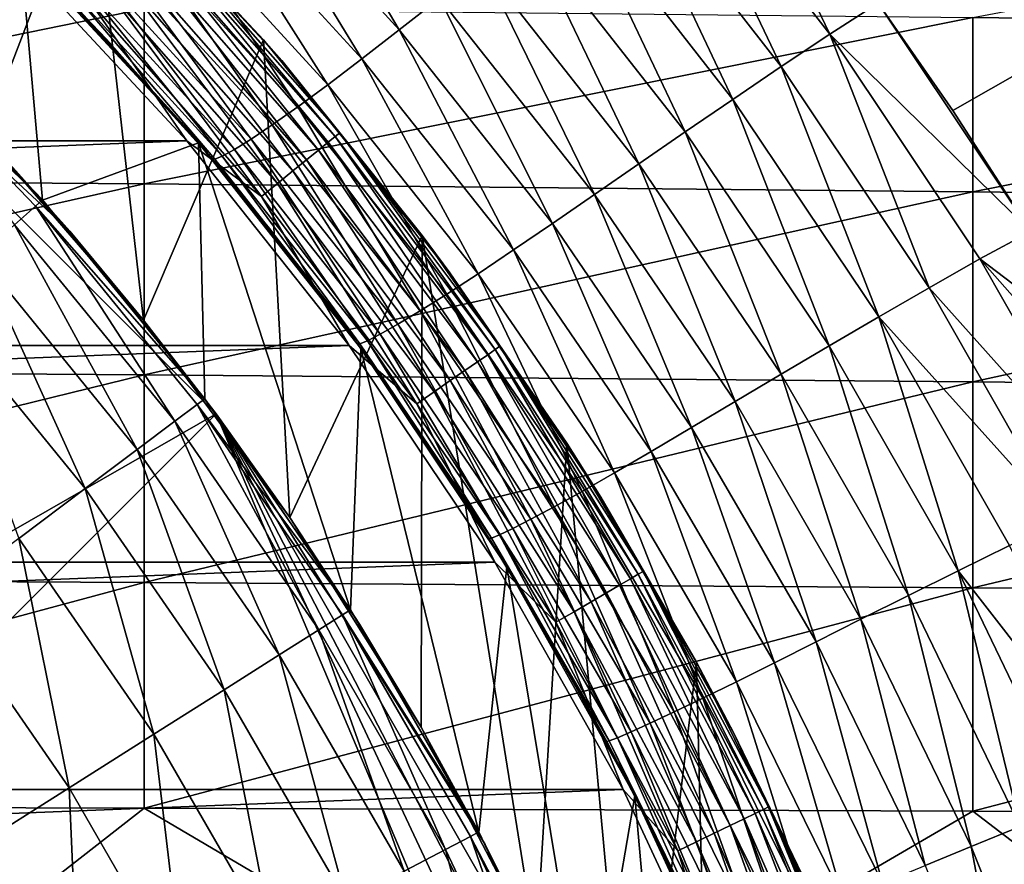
# Model space of a CAD drawing. Header units: metres. Extents: x -105 to 105, y -68 to 103.
# Tile 325 of 416: x 15.2 to 21.53, y 53.6 to 59.04. Entities that reach past the tile are written whole.
import ezdxf

# ---------------------------------------------------------------- set-up
doc = ezdxf.new("R2010")
doc.units = ezdxf.units.M
doc.layers.add('solid_FIT-BATH-150_SW0001', color=7, linetype='CONTINUOUS')
doc.layers.add('solid_FIT-BATH-150_SW0001_01', color=7, linetype='CONTINUOUS')

msp = doc.modelspace()

# ---------------------------------------------------------------- linework, layer by layer
at = {"layer": 'solid_FIT-BATH-150_SW0001'}
for points in [[(-17.316515, 56.944405, 72.796501), (16.273106, 58.260345, 72.796501), (-16.273033, 58.260429, 72.796501)], [(-18.254377, 55.549999, 72.796501), (17.316565, 56.944336, 72.796501), (-17.316515, 56.944405, 72.796501)], [(-19.080257, 54.086094, 72.796501), (18.254408, 55.549946, 72.796501), (-18.254377, 55.549999, 72.796501)], [(-19.788519, 52.563187, 72.796501), (19.080275, 54.08606, 72.796501), (-19.080257, 54.086094, 72.796501)]]:
    msp.add_3dface(points, dxfattribs=at)
at = {"layer": 'solid_FIT-BATH-150_SW0001_01'}
for points in [[(26.458452, 61.45454, 16.191032), (20.722149, 59.147026, 16.191641), (21.202972, 58.455505, 16.192963)], [(26.458452, 61.45454, 16.191032), (21.202972, 58.455505, 16.192963), (21.703566, 57.678307, 16.194355)], [(15.657782, 60.093697, 48.744713), (14.966113, 58.295452, 48.083088), (14.471619, 61.186523, 49.146797)], [(6.5, 50.785889, 68.296501), (12.21831, 60.746838, 68.296501), (16.460951, 56.5042, 68.296501)], [(15.519647, 57.679543, 68.296501), (12.21831, 60.746838, 68.296501), (14.495658, 58.781548, 68.296501)], [(16.460951, 56.5042, 68.296501), (12.21831, 60.746838, 68.296501), (15.519647, 57.679543, 68.296501)], [(19.644701, 60.537952, 16.188751), (19.347378, 60.316082, 16.226353), (20.409929, 58.947063, 16.227839)], [(19.644701, 60.537952, 16.188751), (20.409929, 58.947063, 16.227839), (20.722149, 59.147026, 16.191641)], [(16.815187, 60.370159, 16.781528), (16.56748, 60.150181, 17.000683), (17.640076, 58.974762, 17.011644)], [(16.815187, 60.370159, 16.781528), (17.640076, 58.974762, 17.011644), (17.899529, 59.178295, 16.791906)], [(19.347378, 60.316082, 16.226353), (19.04981, 60.084972, 16.283073), (20.097408, 58.73859, 16.285183)], [(19.347378, 60.316082, 16.226353), (20.097408, 58.73859, 16.285183), (20.409929, 58.947063, 16.227839)], [(16.56748, 60.150181, 17.000683), (16.337593, 59.948952, 17.260221), (17.399221, 58.788074, 17.270672)], [(16.56748, 60.150181, 17.000683), (17.399221, 58.788074, 17.270672), (17.640076, 58.974762, 17.011644)], [(15.657782, 60.093697, 48.744713), (15.995064, 57.107807, 47.646122), (14.966113, 58.295452, 48.083088)], [(16.76721, 58.911999, 48.309937), (15.995064, 57.107807, 47.646122), (15.657782, 60.093697, 48.744713)], [(16.76721, 58.911999, 48.309937), (15.657782, 60.093697, 48.744713), (15.697888, 60.054173, 71.996498)], [(19.04981, 60.084972, 16.283073), (18.752619, 59.851902, 16.363447), (19.78615, 58.527824, 16.367537)], [(19.04981, 60.084972, 16.283073), (19.78615, 58.527824, 16.367537), (20.097408, 58.73859, 16.285183)], [(16.76721, 58.911999, 48.309937), (15.697888, 60.054173, 71.996498), (16.883421, 58.777699, 71.996498)], [(16.122787, 59.601898, 72.135078), (16.883421, 58.777699, 71.996498), (15.697888, 60.054173, 71.996498)], [(16.337593, 59.948952, 17.260221), (16.129257, 59.770653, 17.555), (17.180729, 58.622128, 17.564205)], [(16.337593, 59.948952, 17.260221), (17.180729, 58.622128, 17.564205), (17.399221, 58.788074, 17.270672)], [(26.663351, 58.986271, -22.198421), (21.330681, 59.054241, -22.28344), (26.201412, 59.968864, -22.181593)], [(18.752619, 59.851902, 16.363447), (18.459427, 59.620609, 16.472015), (19.479753, 58.318161, 16.478765)], [(18.752619, 59.851902, 16.363447), (19.479753, 58.318161, 16.478765), (19.78615, 58.527824, 16.367537)], [(16.129257, 59.770653, 17.555), (15.945986, 59.619129, 17.879873), (16.988157, 58.480526, 17.887442)], [(16.129257, 59.770653, 17.555), (16.988157, 58.480526, 17.887442), (17.180729, 58.622128, 17.564205)], [(15.945986, 59.619129, 17.879873), (15.789296, 59.495266, 18.229858), (16.823185, 58.364208, 18.235664)], [(15.945986, 59.619129, 17.879873), (16.823185, 58.364208, 18.235664), (16.988157, 58.480526, 17.887442)], [(16.096628, 59.577049, 72.26992), (16.053875, 59.536434, 72.396439), (17.182831, 58.252136, 72.396454)], [(16.122787, 59.601898, 72.135078), (16.096628, 59.577049, 72.26992), (17.228594, 58.28933, 72.269936)], [(17.228594, 58.28933, 72.269936), (16.096628, 59.577049, 72.26992), (17.182831, 58.252136, 72.396454)], [(17.256594, 58.312088, 72.135094), (16.883421, 58.777699, 71.996498), (16.122787, 59.601898, 72.135078)], [(17.256594, 58.312088, 72.135094), (16.122787, 59.601898, 72.135078), (17.228594, 58.28933, 72.269936)], [(18.459427, 59.620609, 16.472015), (18.173855, 59.394829, 16.613323), (19.181816, 58.112999, 16.622738)], [(18.459427, 59.620609, 16.472015), (19.181816, 58.112999, 16.622738), (19.479753, 58.318161, 16.478765)], [(15.789296, 59.495266, 18.229858), (15.659649, 59.398388, 18.600065), (16.686489, 58.272694, 18.604193)], [(15.789296, 59.495266, 18.229858), (16.686489, 58.272694, 18.604193), (16.823185, 58.364208, 18.235664)], [(16.053875, 59.536434, 72.396439), (15.995826, 59.481289, 72.510788), (17.120699, 58.201633, 72.510796)], [(17.182831, 58.252136, 72.396454), (16.053875, 59.536434, 72.396439), (17.120699, 58.201633, 72.510796)], [(-16.273033, 58.260429, 72.796501), (16.273106, 58.260345, 72.796501), (15.129375, 59.491295, 72.796501)], [(14.200611, 59.070759, 37.796501), (15.344779, 57.879486, 37.796501), (15.202789, 59.488689, 37.796501)], [(15.651814, 59.154491, 72.784454), (15.129375, 59.491295, 72.796501), (16.273106, 58.260345, 72.796501)], [(15.344779, 57.879486, 37.796501), (16.348932, 58.248695, 37.796501), (15.202789, 59.488689, 37.796501)], [(15.421041, 59.267258, 20.185322), (15.202789, 59.488689, 37.796501), (16.348932, 58.248695, 37.796501)], [(15.995826, 59.481289, 72.510788), (15.924252, 59.4133, 72.609474), (17.04409, 58.139366, 72.609482)], [(17.120699, 58.201633, 72.510796), (15.995826, 59.481289, 72.510788), (17.04409, 58.139366, 72.609482)], [(15.659649, 59.398388, 18.600065), (15.557494, 59.327805, 18.985603), (16.578739, 58.20549, 18.988352)], [(15.659649, 59.398388, 18.600065), (16.578739, 58.20549, 18.988352), (16.686489, 58.272694, 18.604193)], [(15.924252, 59.4133, 72.609474), (15.841331, 59.334526, 72.689499), (16.955338, 58.067226, 72.689507)], [(17.04409, 58.139366, 72.609482), (15.924252, 59.4133, 72.609474), (16.955338, 58.067226, 72.689507)], [(18.173855, 59.394829, 16.613323), (17.899529, 59.178295, 16.791906), (18.895931, 57.915722, 16.803324)], [(18.173855, 59.394829, 16.613323), (18.895931, 57.915722, 16.803324), (19.181816, 58.112999, 16.622738)], [(15.557494, 59.327805, 18.985603), (15.483284, 59.282814, 19.381582), (16.500603, 58.162102, 19.383465)], [(15.557494, 59.327805, 18.985603), (16.500603, 58.162102, 19.383465), (16.578739, 58.20549, 18.988352)], [(15.841331, 59.334526, 72.689499), (15.749587, 59.247372, 72.748421), (16.85714, 57.987411, 72.748428)], [(16.955338, 58.067226, 72.689507), (15.841331, 59.334526, 72.689499), (16.85714, 57.987411, 72.748428)], [(15.756194, 58.914364, 20.186159), (15.421041, 59.267258, 20.185322), (16.348932, 58.248695, 37.796501)], [(16.436451, 58.145653, 20.187853), (15.421041, 59.267258, 20.185322), (15.756194, 58.914364, 20.186159)], [(15.437469, 59.262726, 19.783113), (15.421041, 59.267258, 20.185322), (16.436451, 58.145653, 20.187853)], [(15.483284, 59.282814, 19.381582), (15.437469, 59.262726, 19.783113), (16.452747, 58.14204, 19.784855)], [(15.437469, 59.262726, 19.783113), (16.436451, 58.145653, 20.187853), (16.452747, 58.14204, 19.784855)], [(15.483284, 59.282814, 19.381582), (16.452747, 58.14204, 19.784855), (16.500603, 58.162102, 19.383465)], [(15.749587, 59.247372, 72.748421), (15.651814, 59.154491, 72.784454), (16.752491, 57.902355, 72.784462)], [(16.85714, 57.987411, 72.748428), (15.749587, 59.247372, 72.748421), (16.752491, 57.902355, 72.784462)], [(17.899529, 59.178295, 16.791906), (17.640076, 58.974762, 17.011644), (18.625706, 57.729744, 17.0238)], [(17.899529, 59.178295, 16.791906), (18.625706, 57.729744, 17.0238), (18.895931, 57.915722, 16.803324)], [(10.66534, 58.023643, -22.409147), (10.66534, 59.15184, -22.397547), (15.998011, 59.109982, -22.349873)], [(16.752491, 57.902355, 72.784462), (15.651814, 59.154491, 72.784454), (16.273106, 58.260345, 72.796501)], [(20.722149, 59.147026, 16.191641), (20.409929, 58.947063, 16.227839), (21.703566, 57.678307, 16.194355)], [(20.722149, 59.147026, 16.191641), (21.703566, 57.678307, 16.194355), (21.202972, 58.455505, 16.192963)], [(15.998011, 57.984314, -22.362555), (10.66534, 58.023643, -22.409147), (15.998011, 59.109982, -22.349873)], [(15.344047, 57.880379, 39.13728), (14.200363, 59.071003, 39.13728), (14.158854, 59.027, 40.691639)], [(15.344047, 57.880379, 39.13728), (14.200611, 59.070759, 37.796501), (14.200363, 59.071003, 39.13728)], [(15.344047, 57.880379, 39.13728), (15.344779, 57.879486, 37.796501), (14.200611, 59.070759, 37.796501)], [(15.998011, 57.984314, -22.362555), (15.998011, 59.109982, -22.349873), (21.330681, 59.054241, -22.28344)], [(21.330681, 57.931942, -22.297562), (15.998011, 57.984314, -22.362555), (21.330681, 59.054241, -22.28344)], [(21.330681, 57.931942, -22.297562), (21.330681, 59.054241, -22.28344), (26.663351, 58.986271, -22.198421)], [(15.299104, 57.839886, 40.691639), (14.158854, 59.027, 40.691639), (15.163357, 57.719631, 42.238136)], [(15.344047, 57.880379, 39.13728), (14.158854, 59.027, 40.691639), (15.299104, 57.839886, 40.691639)], [(17.640076, 58.974762, 17.011644), (17.399221, 58.788074, 17.270672), (18.374851, 57.558578, 17.282349)], [(17.640076, 58.974762, 17.011644), (18.374851, 57.558578, 17.282349), (18.625706, 57.729744, 17.0238)], [(20.409929, 58.947063, 16.227839), (20.097408, 58.73859, 16.285183), (21.050098, 57.315849, 16.287085)], [(20.409929, 58.947063, 16.227839), (21.050098, 57.315849, 16.287085), (21.376871, 57.500492, 16.229057)], [(20.409929, 58.947063, 16.227839), (21.376871, 57.500492, 16.229057), (21.703566, 57.678307, 16.194355)], [(26.663351, 57.86808, -22.214302), (21.330681, 57.931942, -22.297562), (26.663351, 58.986271, -22.198421)], [(16.436451, 58.145653, 20.187853), (15.756194, 58.914364, 20.186159), (16.348932, 58.248695, 37.796501)], [(16.76721, 58.911999, 48.309937), (16.936146, 55.836369, 47.178322), (15.995064, 57.107807, 47.646122)], [(17.788363, 57.651543, 47.846176), (16.936146, 55.836369, 47.178322), (16.76721, 58.911999, 48.309937)], [(17.788363, 57.651543, 47.846176), (16.76721, 58.911999, 48.309937), (16.883421, 58.777699, 71.996498)], [(15.519647, 57.679543, 68.296501), (14.495658, 58.781548, 68.296501), (14.966113, 58.295452, 48.083088)], [(17.788363, 57.651543, 47.846176), (16.883421, 58.777699, 71.996498), (17.965452, 57.412388, 71.996498)], [(17.256594, 58.312088, 72.135094), (17.965452, 57.412388, 71.996498), (16.883421, 58.777699, 71.996498)], [(17.399221, 58.788074, 17.270672), (17.180729, 58.622128, 17.564205), (18.147121, 57.405788, 17.574554)], [(17.399221, 58.788074, 17.270672), (18.147121, 57.405788, 17.574554), (18.374851, 57.558578, 17.282349)], [(20.097408, 58.73859, 16.285183), (19.78615, 58.527824, 16.367537), (20.725578, 57.128773, 16.37158)], [(20.097408, 58.73859, 16.285183), (20.725578, 57.128773, 16.37158), (21.050098, 57.315849, 16.287085)], [(17.180729, 58.622128, 17.564205), (16.988157, 58.480526, 17.887442), (17.946083, 57.274696, 17.895981)], [(17.180729, 58.622128, 17.564205), (17.946083, 57.274696, 17.895981), (18.147121, 57.405788, 17.574554)], [(19.78615, 58.527824, 16.367537), (19.479753, 58.318161, 16.478765), (20.406857, 56.942257, 16.485695)], [(19.78615, 58.527824, 16.367537), (20.406857, 56.942257, 16.485695), (20.725578, 57.128773, 16.37158)], [(16.988157, 58.480526, 17.887442), (16.823185, 58.364208, 18.235664), (17.773561, 57.166271, 18.242195)], [(16.988157, 58.480526, 17.887442), (17.773561, 57.166271, 18.242195), (17.946083, 57.274696, 17.895981)], [(16.823185, 58.364208, 18.235664), (16.686489, 58.272694, 18.604193), (17.630451, 57.080246, 18.608772)], [(16.823185, 58.364208, 18.235664), (17.630451, 57.080246, 18.608772), (17.773561, 57.166271, 18.242195)], [(15.519647, 57.679543, 68.296501), (14.966113, 58.295452, 48.083088), (15.995064, 57.107807, 47.646122)], [(17.256594, 58.312088, 72.135094), (17.228594, 58.28933, 72.269936), (18.257814, 56.918102, 72.269943)], [(18.287489, 56.938637, 72.135101), (17.965452, 57.412388, 71.996498), (17.256594, 58.312088, 72.135094)], [(18.287489, 56.938637, 72.135101), (17.256594, 58.312088, 72.135094), (18.257814, 56.918102, 72.269943)], [(19.479753, 58.318161, 16.478765), (19.181816, 58.112999, 16.622738), (20.097477, 56.759312, 16.632578)], [(19.479753, 58.318161, 16.478765), (20.097477, 56.759312, 16.632578), (20.406857, 56.942257, 16.485695)], [(-17.316515, 56.944405, 72.796501), (17.316565, 56.944336, 72.796501), (16.273106, 58.260345, 72.796501)], [(15.344779, 57.879486, 37.796501), (16.388445, 56.601135, 37.796501), (16.348932, 58.248695, 37.796501)], [(16.752491, 57.902355, 72.784462), (16.273106, 58.260345, 72.796501), (17.316565, 56.944336, 72.796501)], [(17.326117, 55.242836, 37.796501), (17.393616, 56.923489, 37.796501), (16.348932, 58.248695, 37.796501)], [(16.436451, 58.145653, 20.187853), (16.348932, 58.248695, 37.796501), (17.393616, 56.923489, 37.796501)], [(16.388445, 56.601135, 37.796501), (17.326117, 55.242836, 37.796501), (16.348932, 58.248695, 37.796501)], [(16.686489, 58.272694, 18.604193), (16.578739, 58.20549, 18.988352), (17.517637, 57.016331, 18.991282)], [(16.686489, 58.272694, 18.604193), (17.517637, 57.016331, 18.991282), (17.630451, 57.080246, 18.608772)], [(17.182831, 58.252136, 72.396454), (17.120699, 58.201633, 72.510796), (18.143471, 56.838993, 72.510803)], [(17.228594, 58.28933, 72.269936), (17.182831, 58.252136, 72.396454), (18.209316, 56.884548, 72.396461)], [(18.209316, 56.884548, 72.396461), (17.182831, 58.252136, 72.396454), (18.143471, 56.838993, 72.510803)], [(18.257814, 56.918102, 72.269943), (17.228594, 58.28933, 72.269936), (18.209316, 56.884548, 72.396461)], [(16.578739, 58.20549, 18.988352), (16.500603, 58.162102, 19.383465), (17.436007, 56.974247, 19.3853)], [(16.578739, 58.20549, 18.988352), (17.436007, 56.974247, 19.3853), (17.517637, 57.016331, 18.991282)], [(17.120699, 58.201633, 72.510796), (17.04409, 58.139366, 72.609482), (18.062284, 56.782822, 72.609489)], [(18.143471, 56.838993, 72.510803), (17.120699, 58.201633, 72.510796), (18.062284, 56.782822, 72.609489)], [(16.805319, 57.696007, 20.188763), (16.436451, 58.145653, 20.187853), (17.393616, 56.923489, 37.796501)], [(17.370527, 56.95533, 20.190147), (16.436451, 58.145653, 20.187853), (16.805319, 57.696007, 20.188763)], [(16.452747, 58.14204, 19.784855), (16.436451, 58.145653, 20.187853), (17.370527, 56.95533, 20.190147)], [(16.500603, 58.162102, 19.383465), (16.452747, 58.14204, 19.784855), (17.386446, 56.953709, 19.786396)], [(16.452747, 58.14204, 19.784855), (17.370527, 56.95533, 20.190147), (17.386446, 56.953709, 19.786396)], [(16.500603, 58.162102, 19.383465), (17.386446, 56.953709, 19.786396), (17.436007, 56.974247, 19.3853)], [(17.04409, 58.139366, 72.609482), (16.955338, 58.067226, 72.689507), (17.968227, 56.717743, 72.689507)], [(18.062284, 56.782822, 72.609489), (17.04409, 58.139366, 72.609482), (17.968227, 56.717743, 72.689507)], [(19.181816, 58.112999, 16.622738), (18.895931, 57.915722, 16.803324), (19.800983, 56.582943, 16.815374)], [(19.181816, 58.112999, 16.622738), (19.800983, 56.582943, 16.815374), (20.097477, 56.759312, 16.632578)], [(16.955338, 58.067226, 72.689507), (16.85714, 57.987411, 72.748428), (17.864164, 56.645744, 72.748428)], [(17.968227, 56.717743, 72.689507), (16.955338, 58.067226, 72.689507), (17.864164, 56.645744, 72.748428)], [(10.66534, 56.790482, -22.41503), (10.66534, 58.023643, -22.409147), (15.998011, 57.984314, -22.362555)], [(15.998011, 56.756042, -22.36912), (10.66534, 56.790482, -22.41503), (15.998011, 57.984314, -22.362555)], [(15.998011, 56.756042, -22.36912), (15.998011, 57.984314, -22.362555), (21.330681, 57.931942, -22.297562)], [(16.85714, 57.987411, 72.748428), (16.752491, 57.902355, 72.784462), (17.753262, 56.569016, 72.784462)], [(17.864164, 56.645744, 72.748428), (16.85714, 57.987411, 72.748428), (17.753262, 56.569016, 72.784462)], [(21.330681, 56.710186, -22.305031), (15.998011, 56.756042, -22.36912), (21.330681, 57.931942, -22.297562)], [(18.895931, 57.915722, 16.803324), (18.625706, 57.729744, 17.0238), (19.520931, 56.416161, 17.036726)], [(18.895931, 57.915722, 16.803324), (19.520931, 56.416161, 17.036726), (19.800983, 56.582943, 16.815374)], [(21.330681, 56.710186, -22.305031), (21.330681, 57.931942, -22.297562), (26.663351, 57.86808, -22.214302)], [(16.388233, 56.601563, 39.13728), (15.344047, 57.880379, 39.13728), (15.299104, 57.839886, 40.691639)], [(16.388233, 56.601563, 39.13728), (15.344779, 57.879486, 37.796501), (15.344047, 57.880379, 39.13728)], [(16.388233, 56.601563, 39.13728), (16.388445, 56.601135, 37.796501), (15.344779, 57.879486, 37.796501)], [(17.753262, 56.569016, 72.784462), (16.752491, 57.902355, 72.784462), (17.316565, 56.944336, 72.796501)], [(26.663351, 56.65427, -22.222876), (21.330681, 56.710186, -22.305031), (26.663351, 57.86808, -22.214302)], [(15.299104, 57.839886, 40.691639), (15.163357, 57.719631, 42.238136), (16.19515, 56.455929, 42.238136)], [(16.340136, 56.564873, 40.691639), (15.299104, 57.839886, 40.691639), (16.19515, 56.455929, 42.238136)], [(16.388233, 56.601563, 39.13728), (15.299104, 57.839886, 40.691639), (16.340136, 56.564873, 40.691639)], [(18.625706, 57.729744, 17.0238), (18.374851, 57.558578, 17.282349), (19.260981, 56.2621, 17.294846)], [(18.625706, 57.729744, 17.0238), (19.260981, 56.2621, 17.294846), (19.520931, 56.416161, 17.036726)], [(15.163357, 57.719631, 42.238136), (14.937965, 57.519958, 43.765839), (15.954424, 56.275043, 43.765839)], [(16.19515, 56.455929, 42.238136), (15.163357, 57.719631, 42.238136), (15.954424, 56.275043, 43.765839)], [(16.460951, 56.5042, 68.296501), (15.519647, 57.679543, 68.296501), (15.995064, 57.107807, 47.646122)], [(17.370527, 56.95533, 20.190147), (16.805319, 57.696007, 20.188763), (17.393616, 56.923489, 37.796501)], [(21.703566, 57.678307, 16.194355), (21.376871, 57.500492, 16.229057), (22.162579, 56.904041, 16.195639)], [(17.788363, 57.651543, 47.846176), (17.781132, 54.48801, 46.682224), (16.936146, 55.836369, 47.178322)], [(17.788363, 57.651543, 47.846176), (18.521544, 53.072155, 46.161289), (17.781132, 54.48801, 46.682224)], [(18.717615, 56.315662, 47.354668), (18.521544, 53.072155, 46.161289), (17.788363, 57.651543, 47.846176)], [(18.717615, 56.315662, 47.354668), (17.788363, 57.651543, 47.846176), (17.965452, 57.412388, 71.996498)], [(18.374851, 57.558578, 17.282349), (18.147121, 57.405788, 17.574554), (19.024847, 56.123932, 17.585691)], [(18.374851, 57.558578, 17.282349), (19.024847, 56.123932, 17.585691), (19.260981, 56.2621, 17.294846)], [(14.937965, 57.519958, 43.765839), (14.624306, 57.242073, 45.265484), (15.619421, 56.023296, 45.265484)], [(15.954424, 56.275043, 43.765839), (14.937965, 57.519958, 43.765839), (15.619421, 56.023296, 45.265484)], [(21.376871, 57.500492, 16.229057), (21.050098, 57.315849, 16.287085), (22.243778, 55.977688, 16.229935)], [(21.376871, 57.500492, 16.229057), (22.243778, 55.977688, 16.229935), (22.583275, 56.133301, 16.196812)], [(21.376871, 57.500492, 16.229057), (22.583275, 56.133301, 16.196812), (22.162579, 56.904041, 16.195639)], [(18.147121, 57.405788, 17.574554), (17.946083, 57.274696, 17.895981), (18.816067, 56.004627, 17.905193)], [(18.717615, 56.315662, 47.354668), (17.965452, 57.412388, 71.996498), (18.937351, 55.966606, 71.996498)], [(18.287489, 56.938637, 72.135101), (18.937351, 55.966606, 71.996498), (17.965452, 57.412388, 71.996498)], [(18.147121, 57.405788, 17.574554), (18.816067, 56.004627, 17.905193), (19.024847, 56.123932, 17.585691)], [(21.050098, 57.315849, 16.287085), (20.725578, 57.128773, 16.37158), (21.90366, 55.817989, 16.28866)], [(21.050098, 57.315849, 16.287085), (21.90366, 55.817989, 16.28866), (22.243778, 55.977688, 16.229935)], [(15.619421, 56.023296, 45.265484), (14.624306, 57.242073, 45.265484), (15.192163, 55.702232, 46.727985)], [(17.946083, 57.274696, 17.895981), (17.773561, 57.166271, 18.242195), (18.636599, 55.905159, 18.249233)], [(17.946083, 57.274696, 17.895981), (18.636599, 55.905159, 18.249233), (18.816067, 56.004627, 17.905193)], [(17.773561, 57.166271, 18.242195), (17.630451, 57.080246, 18.608772), (18.487551, 55.825439, 18.613657)], [(17.773561, 57.166271, 18.242195), (18.487551, 55.825439, 18.613657), (18.636599, 55.905159, 18.249233)], [(16.460951, 56.5042, 68.296501), (15.995064, 57.107807, 47.646122), (16.936146, 55.836369, 47.178322)], [(20.725578, 57.128773, 16.37158), (20.406857, 56.942257, 16.485695), (21.236824, 55.494251, 16.492531)], [(20.725578, 57.128773, 16.37158), (21.236824, 55.494251, 16.492531), (21.566853, 55.655991, 16.375393)], [(20.725578, 57.128773, 16.37158), (21.566853, 55.655991, 16.375393), (21.90366, 55.817989, 16.28866)], [(17.630451, 57.080246, 18.608772), (17.517637, 57.016331, 18.991282), (18.370028, 55.765373, 18.994318)], [(17.630451, 57.080246, 18.608772), (18.370028, 55.765373, 18.994318), (18.487551, 55.825439, 18.613657)], [(17.436007, 56.974247, 19.3853), (17.386446, 56.953709, 19.786396), (18.233959, 55.703796, 19.787745)], [(17.517637, 57.016331, 18.991282), (17.436007, 56.974247, 19.3853), (18.28513, 55.724857, 19.387064)], [(17.436007, 56.974247, 19.3853), (18.233959, 55.703796, 19.787745), (18.28513, 55.724857, 19.387064)], [(17.517637, 57.016331, 18.991282), (18.28513, 55.724857, 19.387064), (18.370028, 55.765373, 18.994318)], [(-18.254377, 55.549999, 72.796501), (18.254408, 55.549946, 72.796501), (17.316565, 56.944336, 72.796501)], [(17.753262, 56.569016, 72.784462), (17.316565, 56.944336, 72.796501), (18.254408, 55.549946, 72.796501)], [(17.326117, 55.242836, 37.796501), (18.152054, 53.812271, 37.796501), (17.393616, 56.923489, 37.796501)], [(17.761909, 56.400528, 20.191101), (17.370527, 56.95533, 20.190147), (17.393616, 56.923489, 37.796501)], [(18.218307, 55.702686, 20.192204), (17.370527, 56.95533, 20.190147), (17.761909, 56.400528, 20.191101)], [(17.386446, 56.953709, 19.786396), (17.370527, 56.95533, 20.190147), (18.218307, 55.702686, 20.192204)], [(17.386446, 56.953709, 19.786396), (18.218307, 55.702686, 20.192204), (18.233959, 55.703796, 19.787745)], [(18.152054, 53.812271, 37.796501), (18.331505, 55.520008, 37.796501), (17.393616, 56.923489, 37.796501)], [(17.761909, 56.400528, 20.191101), (17.393616, 56.923489, 37.796501), (18.331505, 55.520008, 37.796501)], [(18.257814, 56.918102, 72.269943), (18.209316, 56.884548, 72.396461), (19.127209, 55.44183, 72.396477)], [(18.287489, 56.938637, 72.135101), (18.257814, 56.918102, 72.269943), (19.178154, 55.471542, 72.269958)], [(19.178154, 55.471542, 72.269958), (18.257814, 56.918102, 72.269943), (19.127209, 55.44183, 72.396477)], [(19.209326, 55.489723, 72.135117), (18.937351, 55.966606, 71.996498), (18.287489, 56.938637, 72.135101)], [(19.209326, 55.489723, 72.135117), (18.287489, 56.938637, 72.135101), (19.178154, 55.471542, 72.269958)], [(20.406857, 56.942257, 16.485695), (20.097477, 56.759312, 16.632578), (20.917042, 55.335331, 16.642477)], [(20.406857, 56.942257, 16.485695), (20.917042, 55.335331, 16.642477), (21.236824, 55.494251, 16.492531)], [(18.143471, 56.838993, 72.510803), (18.062284, 56.782822, 72.609489), (18.972761, 55.351749, 72.609497)], [(18.209316, 56.884548, 72.396461), (18.143471, 56.838993, 72.510803), (19.058043, 55.401489, 72.510818)], [(19.058043, 55.401489, 72.510818), (18.143471, 56.838993, 72.510803), (18.972761, 55.351749, 72.609497)], [(19.127209, 55.44183, 72.396477), (18.209316, 56.884548, 72.396461), (19.058043, 55.401489, 72.510818)], [(10.66534, 55.445423, -22.417044), (10.66534, 56.790482, -22.41503), (15.998011, 56.756042, -22.36912)], [(18.062284, 56.782822, 72.609489), (17.968227, 56.717743, 72.689507), (18.873962, 55.294125, 72.689514)], [(18.972761, 55.351749, 72.609497), (18.062284, 56.782822, 72.609489), (18.873962, 55.294125, 72.689514)], [(15.998011, 55.4188, -22.371502), (10.66534, 55.445423, -22.417044), (15.998011, 56.756042, -22.36912)], [(15.998011, 55.4188, -22.371502), (15.998011, 56.756042, -22.36912), (21.330681, 56.710186, -22.305031)], [(21.330681, 55.383347, -22.307909), (15.998011, 55.4188, -22.371502), (21.330681, 56.710186, -22.305031)], [(17.968227, 56.717743, 72.689507), (17.864164, 56.645744, 72.748428), (18.764652, 55.23037, 72.748436)], [(18.873962, 55.294125, 72.689514), (17.968227, 56.717743, 72.689507), (18.764652, 55.23037, 72.748436)], [(20.097477, 56.759312, 16.632578), (19.800983, 56.582943, 16.815374), (20.610973, 55.181797, 16.827635)], [(20.097477, 56.759312, 16.632578), (20.610973, 55.181797, 16.827635), (20.917042, 55.335331, 16.642477)], [(21.330681, 55.383347, -22.307909), (21.330681, 56.710186, -22.305031), (26.663351, 56.65427, -22.222876)], [(17.864164, 56.645744, 72.748428), (17.753262, 56.569016, 72.784462), (18.648161, 55.162426, 72.784462)], [(18.764652, 55.23037, 72.748436), (17.864164, 56.645744, 72.748428), (18.648161, 55.162426, 72.784462)], [(26.663351, 55.340118, -22.226355), (21.330681, 55.383347, -22.307909), (26.663351, 56.65427, -22.222876)], [(17.326122, 55.24287, 39.13728), (16.388233, 56.601563, 39.13728), (16.340136, 56.564873, 40.691639)], [(17.326122, 55.24287, 39.13728), (16.388445, 56.601135, 37.796501), (16.388233, 56.601563, 39.13728)], [(17.326122, 55.24287, 39.13728), (17.326117, 55.242836, 37.796501), (16.388445, 56.601135, 37.796501)], [(19.800983, 56.582943, 16.815374), (19.520931, 56.416161, 17.036726), (20.322096, 55.036217, 17.049974)], [(19.800983, 56.582943, 16.815374), (20.322096, 55.036217, 17.049974), (20.610973, 55.181797, 16.827635)], [(16.340136, 56.564873, 40.691639), (16.19515, 56.455929, 42.238136), (17.121914, 55.1133, 42.238136)], [(17.275194, 55.210224, 40.691639), (16.340136, 56.564873, 40.691639), (17.121914, 55.1133, 42.238136)], [(17.326122, 55.24287, 39.13728), (16.340136, 56.564873, 40.691639), (17.275194, 55.210224, 40.691639)], [(18.648161, 55.162426, 72.784462), (17.753262, 56.569016, 72.784462), (18.254408, 55.549946, 72.796501)], [(6.5, 46.543247, 69.796501), (16.460951, 56.5042, 68.296501), (16.460951, 56.5042, 69.796501)], [(6.5, 46.543247, 68.296501), (16.460951, 56.5042, 68.296501), (6.5, 46.543247, 69.796501)], [(6.5, 50.785889, 68.296501), (16.460951, 56.5042, 68.296501), (6.5, 46.543247, 68.296501)], [(6.5, 46.543247, 69.796501), (16.460951, 56.5042, 69.796501), (20.239237, 47.54512, 69.796501)], [(16.19515, 56.455929, 42.238136), (15.954424, 56.275043, 43.765839), (16.867413, 54.95237, 43.765839)], [(17.121914, 55.1133, 42.238136), (16.19515, 56.455929, 42.238136), (16.867413, 54.95237, 43.765839)], [(16.460951, 56.5042, 69.796501), (16.460951, 56.5042, 68.296501), (16.936146, 55.836369, 47.178322)], [(17.383593, 55.151375, 69.796501), (16.460951, 56.5042, 69.796501), (16.936146, 55.836369, 47.178322)], [(18.193726, 53.732334, 69.796501), (16.460951, 56.5042, 69.796501), (17.383593, 55.151375, 69.796501)], [(18.889029, 52.251717, 69.796501), (16.460951, 56.5042, 69.796501), (18.193726, 53.732334, 69.796501)], [(19.464174, 50.7197, 69.796501), (16.460951, 56.5042, 69.796501), (18.889029, 52.251717, 69.796501)], [(19.914961, 49.148083, 69.796501), (16.460951, 56.5042, 69.796501), (19.464174, 50.7197, 69.796501)], [(20.239237, 47.54512, 69.796501), (16.460951, 56.5042, 69.796501), (19.914961, 49.148083, 69.796501)], [(18.218307, 55.702686, 20.192204), (17.761909, 56.400528, 20.191101), (18.331505, 55.520008, 37.796501)], [(19.520931, 56.416161, 17.036726), (19.260981, 56.2621, 17.294846), (20.053993, 54.901264, 17.30773)], [(19.520931, 56.416161, 17.036726), (20.053993, 54.901264, 17.30773), (20.322096, 55.036217, 17.049974)], [(15.954424, 56.275043, 43.765839), (15.619421, 56.023296, 45.265484), (16.513239, 54.728397, 45.265484)], [(16.867413, 54.95237, 43.765839), (15.954424, 56.275043, 43.765839), (16.513239, 54.728397, 45.265484)], [(18.717615, 56.315662, 47.354668), (19.152079, 51.596375, 45.618309), (18.521544, 53.072155, 46.161289)], [(19.552189, 54.905418, 46.8358), (19.152079, 51.596375, 45.618309), (18.717615, 56.315662, 47.354668)], [(19.552189, 54.905418, 46.8358), (18.717615, 56.315662, 47.354668), (18.937351, 55.966606, 71.996498)], [(19.260981, 56.2621, 17.294846), (19.024847, 56.123932, 17.585691), (19.810299, 54.779671, 17.597227)], [(19.260981, 56.2621, 17.294846), (19.810299, 54.779671, 17.597227), (20.053993, 54.901264, 17.30773)], [(19.024847, 56.123932, 17.585691), (18.816067, 56.004627, 17.905193), (19.594492, 54.673977, 17.914761)], [(19.024847, 56.123932, 17.585691), (19.594492, 54.673977, 17.914761), (19.810299, 54.779671, 17.597227)], [(15.619421, 56.023296, 45.265484), (15.192163, 55.702232, 46.727985), (16.061531, 54.442753, 46.727985)], [(16.513239, 54.728397, 45.265484), (15.619421, 56.023296, 45.265484), (16.061531, 54.442753, 46.727985)], [(18.816067, 56.004627, 17.905193), (18.636599, 55.905159, 18.249233), (19.408646, 54.585102, 18.256531)], [(18.816067, 56.004627, 17.905193), (19.408646, 54.585102, 18.256531), (19.594492, 54.673977, 17.914761)], [(19.552189, 54.905418, 46.8358), (18.937351, 55.966606, 71.996498), (19.793159, 54.449219, 71.996498)], [(19.209326, 55.489723, 72.135117), (19.793159, 54.449219, 71.996498), (18.937351, 55.966606, 71.996498)], [(18.636599, 55.905159, 18.249233), (18.487551, 55.825439, 18.613657), (19.254082, 54.513092, 18.618683)], [(18.636599, 55.905159, 18.249233), (19.254082, 54.513092, 18.618683), (19.408646, 54.585102, 18.256531)], [(17.383593, 55.151375, 69.796501), (16.936146, 55.836369, 47.178322), (17.781132, 54.48801, 46.682224)], [(18.487551, 55.825439, 18.613657), (18.370028, 55.765373, 18.994318), (19.132113, 54.457981, 18.997364)], [(18.487551, 55.825439, 18.613657), (19.132113, 54.457981, 18.997364), (19.254082, 54.513092, 18.618683)], [(18.370028, 55.765373, 18.994318), (18.28513, 55.724857, 19.387064), (19.04405, 54.419811, 19.388718)], [(18.370028, 55.765373, 18.994318), (19.04405, 54.419811, 19.388718), (19.132113, 54.457981, 18.997364)], [(15.192163, 55.702232, 46.727985), (14.675252, 55.313774, 48.144478), (15.515038, 54.097149, 48.144478)], [(16.061531, 54.442753, 46.727985), (15.192163, 55.702232, 46.727985), (15.515038, 54.097149, 48.144478)], [(18.233959, 55.703796, 19.787745), (18.218307, 55.702686, 20.192204), (18.619043, 55.036758, 20.193163)], [(18.619043, 55.036758, 20.193163), (18.218307, 55.702686, 20.192204), (18.331505, 55.520008, 37.796501)], [(18.28513, 55.724857, 19.387064), (18.233959, 55.703796, 19.787745), (18.991207, 54.398617, 19.788891)], [(18.233959, 55.703796, 19.787745), (18.619043, 55.036758, 20.193163), (18.97525, 54.394787, 20.194008)], [(18.233959, 55.703796, 19.787745), (18.97525, 54.394787, 20.194008), (18.991207, 54.398617, 19.788891)], [(18.28513, 55.724857, 19.387064), (18.991207, 54.398617, 19.788891), (19.04405, 54.419811, 19.388718)], [(21.566853, 55.655991, 16.375393), (21.236824, 55.494251, 16.492531), (22.304586, 54.117718, 16.378754)], [(-19.080257, 54.086094, 72.796501), (19.080275, 54.08606, 72.796501), (18.254408, 55.549946, 72.796501)], [(18.152054, 53.812271, 37.796501), (18.859539, 52.321075, 37.796501), (18.331505, 55.520008, 37.796501)], [(18.648161, 55.162426, 72.784462), (18.254408, 55.549946, 72.796501), (19.080275, 54.08606, 72.796501)], [(18.859539, 52.321075, 37.796501), (19.156771, 54.046356, 37.796501), (18.331505, 55.520008, 37.796501)], [(18.619043, 55.036758, 20.193163), (18.331505, 55.520008, 37.796501), (19.156771, 54.046356, 37.796501)], [(15.998011, 55.4188, -22.371502), (10.66534, 53.981514, -22.416956), (10.66534, 55.445423, -22.417044)], [(19.127209, 55.44183, 72.396477), (19.058043, 55.401489, 72.510818), (19.858959, 53.897697, 72.510826)], [(19.178154, 55.471542, 72.269958), (19.127209, 55.44183, 72.396477), (19.931034, 53.932583, 72.396492)], [(19.931034, 53.932583, 72.396492), (19.127209, 55.44183, 72.396477), (19.858959, 53.897697, 72.510826)], [(19.209326, 55.489723, 72.135117), (19.178154, 55.471542, 72.269958), (19.984121, 53.958279, 72.269974)], [(19.984121, 53.958279, 72.269974), (19.178154, 55.471542, 72.269958), (19.931034, 53.932583, 72.396492)], [(20.016607, 53.973999, 72.135132), (19.793159, 54.449219, 71.996498), (19.209326, 55.489723, 72.135117)], [(20.016607, 53.973999, 72.135132), (19.209326, 55.489723, 72.135117), (19.984121, 53.958279, 72.269974)], [(21.236824, 55.494251, 16.492531), (20.917042, 55.335331, 16.642477), (21.635586, 53.848484, 16.65204)], [(21.236824, 55.494251, 16.492531), (21.635586, 53.848484, 16.65204), (21.9645, 53.981968, 16.49896)], [(21.236824, 55.494251, 16.492531), (21.9645, 53.981968, 16.49896), (22.304586, 54.117718, 16.378754)], [(15.998011, 55.4188, -22.371502), (15.998011, 53.96619, -22.371569), (10.66534, 53.981514, -22.416956)], [(21.330681, 55.383347, -22.307909), (15.998011, 53.96619, -22.371569), (15.998011, 55.4188, -22.371502)], [(21.330681, 55.383347, -22.307909), (21.330681, 53.945782, -22.308178), (15.998011, 53.96619, -22.371569)], [(19.058043, 55.401489, 72.510818), (18.972761, 55.351749, 72.609497), (19.770094, 53.854687, 72.609505)], [(19.858959, 53.897697, 72.510826), (19.058043, 55.401489, 72.510818), (19.770094, 53.854687, 72.609505)], [(26.663351, 55.340118, -22.226355), (21.330681, 53.945782, -22.308178), (21.330681, 55.383347, -22.307909)], [(15.515038, 54.097149, 48.144478), (14.675252, 55.313774, 48.144478), (14.877046, 53.693729, 49.506374)], [(18.972761, 55.351749, 72.609497), (18.873962, 55.294125, 72.689514), (19.667141, 53.804859, 72.689522)], [(19.770094, 53.854687, 72.609505), (18.972761, 55.351749, 72.609497), (19.667141, 53.804859, 72.689522)], [(20.917042, 55.335331, 16.642477), (20.610973, 55.181797, 16.827635), (21.321207, 53.719345, 16.839642)], [(20.917042, 55.335331, 16.642477), (21.321207, 53.719345, 16.839642), (21.635586, 53.848484, 16.65204)], [(26.663351, 55.340118, -22.226355), (26.663351, 53.920895, -22.226873), (21.330681, 53.945782, -22.308178)], [(18.873962, 55.294125, 72.689514), (18.764652, 55.23037, 72.748436), (19.553236, 53.749729, 72.748444)], [(19.667141, 53.804859, 72.689522), (18.873962, 55.294125, 72.689514), (19.553236, 53.749729, 72.748444)], [(17.275194, 55.210224, 40.691639), (17.121914, 55.1133, 42.238136), (17.937635, 53.700455, 42.238136)], [(18.151611, 53.813164, 39.13728), (17.326122, 55.24287, 39.13728), (17.275194, 55.210224, 40.691639)], [(18.098217, 53.784729, 40.691639), (17.275194, 55.210224, 40.691639), (17.937635, 53.700455, 42.238136)], [(18.151611, 53.813164, 39.13728), (17.275194, 55.210224, 40.691639), (18.098217, 53.784729, 40.691639)], [(18.151611, 53.813164, 39.13728), (17.326117, 55.242836, 37.796501), (17.326122, 55.24287, 39.13728)], [(18.151611, 53.813164, 39.13728), (18.152054, 53.812271, 37.796501), (17.326117, 55.242836, 37.796501)], [(18.764652, 55.23037, 72.748436), (18.648161, 55.162426, 72.784462), (19.431849, 53.690975, 72.78447)], [(19.553236, 53.749729, 72.748444), (18.764652, 55.23037, 72.748436), (19.431849, 53.690975, 72.78447)], [(18.193726, 53.732334, 69.796501), (17.383593, 55.151375, 69.796501), (17.781132, 54.48801, 46.682224)], [(19.431849, 53.690975, 72.78447), (18.648161, 55.162426, 72.784462), (19.080275, 54.08606, 72.796501)], [(20.610973, 55.181797, 16.827635), (20.322096, 55.036217, 17.049974), (21.024733, 53.596634, 17.063057)], [(20.610973, 55.181797, 16.827635), (21.024733, 53.596634, 17.063057), (21.321207, 53.719345, 16.839642)], [(17.121914, 55.1133, 42.238136), (16.867413, 54.95237, 43.765839), (17.671009, 53.560524, 43.765839)], [(17.937635, 53.700455, 42.238136), (17.121914, 55.1133, 42.238136), (17.671009, 53.560524, 43.765839)], [(18.97525, 54.394787, 20.194008), (18.619043, 55.036758, 20.193163), (19.156771, 54.046356, 37.796501)], [(20.322096, 55.036217, 17.049974), (20.053993, 54.901264, 17.30773), (20.749634, 53.482533, 17.32053)], [(20.322096, 55.036217, 17.049974), (20.749634, 53.482533, 17.32053), (21.024733, 53.596634, 17.063057)], [(16.867413, 54.95237, 43.765839), (16.513239, 54.728397, 45.265484), (17.299961, 53.365776, 45.265484)], [(17.671009, 53.560524, 43.765839), (16.867413, 54.95237, 43.765839), (17.299961, 53.365776, 45.265484)], [(19.552189, 54.905418, 46.8358), (19.667578, 50.068405, 45.056126), (19.152079, 51.596375, 45.618309)], [(20.29027, 53.416157, 46.287857), (19.667578, 50.068405, 45.056126), (19.552189, 54.905418, 46.8358)], [(20.29027, 53.416157, 46.287857), (19.552189, 54.905418, 46.8358), (19.793159, 54.449219, 71.996498)], [(20.053993, 54.901264, 17.30773), (19.810299, 54.779671, 17.597227), (20.499426, 53.37925, 17.608734)], [(20.053993, 54.901264, 17.30773), (20.499426, 53.37925, 17.608734), (20.749634, 53.482533, 17.32053)], [(19.810299, 54.779671, 17.597227), (19.594492, 54.673977, 17.914761), (20.277494, 53.288872, 17.924322)], [(19.810299, 54.779671, 17.597227), (20.277494, 53.288872, 17.924322), (20.499426, 53.37925, 17.608734)], [(16.513239, 54.728397, 45.265484), (16.061531, 54.442753, 46.727985), (16.826735, 53.117405, 46.727985)], [(17.299961, 53.365776, 45.265484), (16.513239, 54.728397, 45.265484), (16.826735, 53.117405, 46.727985)], [(19.594492, 54.673977, 17.914761), (19.408646, 54.585102, 18.256531), (20.086008, 53.212196, 18.263811)], [(19.594492, 54.673977, 17.914761), (20.086008, 53.212196, 18.263811), (20.277494, 53.288872, 17.924322)], [(19.408646, 54.585102, 18.256531), (19.254082, 54.513092, 18.618683), (19.926481, 53.149349, 18.623655)], [(19.408646, 54.585102, 18.256531), (19.926481, 53.149349, 18.623655), (20.086008, 53.212196, 18.263811)], [(19.254082, 54.513092, 18.618683), (19.132113, 54.457981, 18.997364), (19.800425, 53.100437, 19.000305)], [(19.254082, 54.513092, 18.618683), (19.800425, 53.100437, 19.000305), (19.926481, 53.149349, 18.623655)], [(16.061531, 54.442753, 46.727985), (15.515038, 54.097149, 48.144478), (16.254206, 52.816895, 48.144478)], [(16.826735, 53.117405, 46.727985), (16.061531, 54.442753, 46.727985), (16.254206, 52.816895, 48.144478)], [(18.193726, 53.732334, 69.796501), (17.781132, 54.48801, 46.682224), (18.521544, 53.072155, 46.161289)], [(19.132113, 54.457981, 18.997364), (19.04405, 54.419811, 19.388718), (19.709343, 53.065571, 19.390207)], [(19.132113, 54.457981, 18.997364), (19.709343, 53.065571, 19.390207), (19.800425, 53.100437, 19.000305)], [(20.29027, 53.416157, 46.287857), (19.793159, 54.449219, 71.996498), (20.52763, 52.86953, 71.996498)], [(20.016607, 53.973999, 72.135132), (20.52763, 52.86953, 71.996498), (19.793159, 54.449219, 71.996498)], [(18.991207, 54.398617, 19.788891), (18.97525, 54.394787, 20.194008), (19.371536, 53.612923, 20.194939)], [(19.371536, 53.612923, 20.194939), (18.97525, 54.394787, 20.194008), (19.156771, 54.046356, 37.796501)], [(19.04405, 54.419811, 19.388718), (18.991207, 54.398617, 19.788891), (19.654747, 53.044872, 19.789818)], [(18.991207, 54.398617, 19.788891), (19.371536, 53.612923, 20.194939), (19.637749, 53.038532, 20.195555)], [(18.991207, 54.398617, 19.788891), (19.637749, 53.038532, 20.195555), (19.654747, 53.044872, 19.789818)], [(19.04405, 54.419811, 19.388718), (19.654747, 53.044872, 19.789818), (19.709343, 53.065571, 19.390207)], [(-19.788519, 52.563187, 72.796501), (19.788528, 52.563168, 72.796501), (19.080275, 54.08606, 72.796501)], [(15.515038, 54.097149, 48.144478), (14.877046, 53.693729, 49.506374), (15.585818, 52.466122, 49.506374)], [(16.254206, 52.816895, 48.144478), (15.515038, 54.097149, 48.144478), (15.585818, 52.466122, 49.506374)], [(18.859539, 52.321075, 37.796501), (19.444792, 50.778057, 37.796501), (19.156771, 54.046356, 37.796501)], [(19.431849, 53.690975, 72.78447), (19.080275, 54.08606, 72.796501), (19.788528, 52.563168, 72.796501)], [(19.444792, 50.778057, 37.796501), (19.863276, 52.513695, 37.796501), (19.156771, 54.046356, 37.796501)], [(19.371536, 53.612923, 20.194939), (19.156771, 54.046356, 37.796501), (19.863276, 52.513695, 37.796501)], [(13.984931, 52.393456, -22.390421), (10.66534, 53.981514, -22.416956), (15.998011, 53.96619, -22.371569)], [(18.667147, 52.393456, -22.341715), (13.984931, 52.393456, -22.390421), (15.998011, 53.96619, -22.371569)], [(18.667147, 52.393456, -22.341715), (15.998011, 53.96619, -22.371569), (21.330681, 53.945782, -22.308178)], [(23.359648, 52.393456, -22.27902), (18.667147, 52.393456, -22.341715), (21.330681, 53.945782, -22.308178)], [(19.931034, 53.932583, 72.396492), (19.858959, 53.897697, 72.510826), (20.541447, 52.33659, 72.510834)], [(19.984121, 53.958279, 72.269974), (19.931034, 53.932583, 72.396492), (20.615999, 52.365807, 72.3965)], [(20.615999, 52.365807, 72.3965), (19.931034, 53.932583, 72.396492), (20.541447, 52.33659, 72.510834)], [(20.016607, 53.973999, 72.135132), (19.984121, 53.958279, 72.269974), (20.670914, 52.387329, 72.269981)], [(20.670914, 52.387329, 72.269981), (19.984121, 53.958279, 72.269974), (20.615999, 52.365807, 72.3965)], [(20.704517, 52.400501, 72.135139), (20.52763, 52.86953, 71.996498), (20.016607, 53.973999, 72.135132)], [(20.704517, 52.400501, 72.135139), (20.016607, 53.973999, 72.135132), (20.670914, 52.387329, 72.269981)], [(23.359648, 52.393456, -22.27902), (21.330681, 53.945782, -22.308178), (26.663351, 53.920895, -22.226873)], [(19.858959, 53.897697, 72.510826), (19.770094, 53.854687, 72.609505), (20.449524, 52.300564, 72.609512)], [(20.541447, 52.33659, 72.510834), (19.858959, 53.897697, 72.510826), (20.449524, 52.300564, 72.609512)], [(18.859425, 52.321564, 39.13728), (18.151611, 53.813164, 39.13728), (18.098217, 53.784729, 40.691639)], [(18.859425, 52.321564, 39.13728), (18.152054, 53.812271, 37.796501), (18.151611, 53.813164, 39.13728)], [(18.859425, 52.321564, 39.13728), (18.859539, 52.321075, 37.796501), (18.152054, 53.812271, 37.796501)], [(19.667141, 53.804859, 72.689522), (19.553236, 53.749729, 72.748444), (20.225212, 52.21265, 72.748444)], [(19.770094, 53.854687, 72.609505), (19.667141, 53.804859, 72.689522), (20.343033, 52.258827, 72.689529)], [(20.343033, 52.258827, 72.689529), (19.667141, 53.804859, 72.689522), (20.225212, 52.21265, 72.748444)], [(20.449524, 52.300564, 72.609512), (19.770094, 53.854687, 72.609505), (20.343033, 52.258827, 72.689529)], [(21.635586, 53.848484, 16.65204), (21.321207, 53.719345, 16.839642), (21.926779, 52.204697, 16.850927)], [(18.098217, 53.784729, 40.691639), (17.937635, 53.700455, 42.238136), (18.637026, 52.226551, 42.238136)], [(18.803869, 52.29763, 40.691639), (18.098217, 53.784729, 40.691639), (18.637026, 52.226551, 42.238136)], [(18.859425, 52.321564, 39.13728), (18.098217, 53.784729, 40.691639), (18.803869, 52.29763, 40.691639)], [(18.889029, 52.251717, 69.796501), (18.193726, 53.732334, 69.796501), (18.521544, 53.072155, 46.161289)], [(19.553236, 53.749729, 72.748444), (19.431849, 53.690975, 72.78447), (20.099651, 52.163437, 72.78447)], [(20.225212, 52.21265, 72.748444), (19.553236, 53.749729, 72.748444), (20.099651, 52.163437, 72.78447)], [(15.585818, 52.466122, 49.506374), (14.877046, 53.693729, 49.506374), (14.623175, 52.454361, 50.796501)], [(17.937635, 53.700455, 42.238136), (17.671009, 53.560524, 43.765839), (18.360004, 52.108528, 43.765839)], [(18.637026, 52.226551, 42.238136), (17.937635, 53.700455, 42.238136), (18.360004, 52.108528, 43.765839)], [(20.099651, 52.163437, 72.78447), (19.431849, 53.690975, 72.78447), (19.788528, 52.563168, 72.796501)], [(21.321207, 53.719345, 16.839642), (21.024733, 53.596634, 17.063057), (21.62417, 52.105919, 17.075485)], [(21.321207, 53.719345, 16.839642), (21.62417, 52.105919, 17.075485), (21.926779, 52.204697, 16.850927)], [(19.637749, 53.038532, 20.195555), (19.371536, 53.612923, 20.194939), (19.863276, 52.513695, 37.796501)]]:
    msp.add_3dface(points, dxfattribs=at)

doc.saveas('drawing.dxf')
